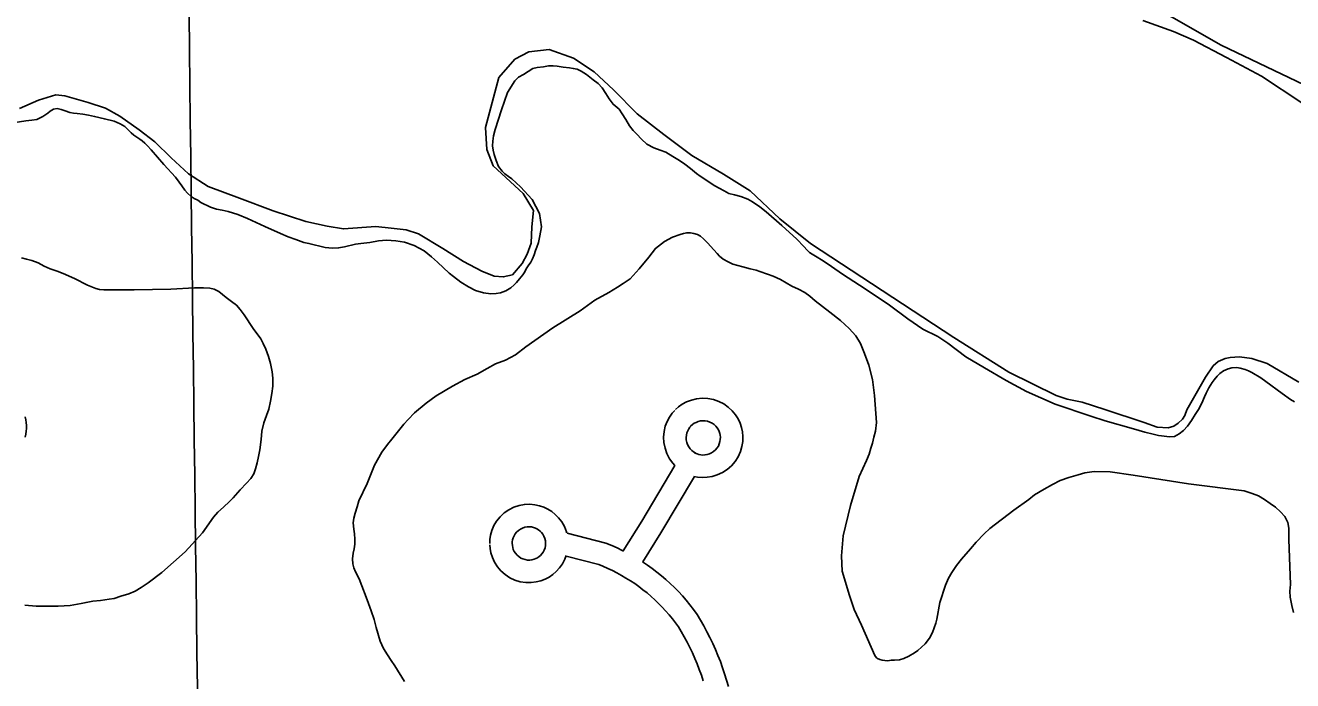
# Model space of a CAD drawing. Extents: x 3704301 to 3742427, y 506229 to 532009.
# Drawn here: x 3718892 to 3720584, y 512542 to 513417 of the extents above; entities that cross this region are included whole.
import ezdxf

# ---------------------------------------------------------------- set-up
doc = ezdxf.new("R2010")
doc.units = 0
for name, color, linetype in [('V-GRID-MAJR', 7, 'Continuous'), ('V-ROAD-CNTR', 7, 'Continuous'), ('V-SITE-OTLN', 7, 'Continuous'), ('V-TOPO-SHOR', 7, 'Continuous')]:
    doc.layers.add(name, color=color, linetype=linetype)

msp = doc.modelspace()

# ---------------------------------------------------------------- linework, layer by layer
at = {"layer": 'V-GRID-MAJR'}
msp.add_spline([(3719130.8, 511775.2), (3719057.7, 517832.6), (3718984.5, 523893.2), (3718911.3, 529953.7), (3718911.3, 529956.8)], degree=3, dxfattribs=at)
at = {"layer": 'V-ROAD-CNTR'}
for points in [[(3719784.3, 512814.7), (3719789, 512813.7), (3719795.2, 512813.2), (3719801.8, 512813.4), (3719808.6, 512814.5), (3719815.4, 512816.6), (3719822.2, 512819.7), (3719828.5, 512823.8), (3719834.2, 512828.8), (3719839.2, 512834.6), (3719843.2, 512840.9), (3719846.3, 512847.7), (3719848.3, 512854.6), (3719849.4, 512861.4), (3719849.5, 512868), (3719849, 512874.2), (3719847.7, 512880), (3719845.8, 512885.6), (3719843.2, 512891.3), (3719839.7, 512896.9), (3719835.3, 512902.2), (3719830.1, 512907.1), (3719824.1, 512911.4), (3719817.4, 512914.8), (3719810.2, 512917.3), (3719802.7, 512918.7), (3719795.2, 512919), (3719787.8, 512918.3), (3719780.8, 512916.6), (3719774.4, 512914.1), (3719768.6, 512911), (3719763.5, 512907.3), (3719759.7, 512903.9)], [(3718891.3, 512894.1), (3718892.2, 512890.3), (3718892.8, 512886.5), (3718893.1, 512882.6), (3718893.1, 512878.7), (3718892.9, 512874.8), (3718892.4, 512871), (3718891.6, 512867.1)], [(3719758.5, 512902.8), (3719755.2, 512898.9), (3719751.6, 512893.8), (3719748.5, 512888), (3719746, 512881.5), (3719744.4, 512874.6), (3719743.7, 512867.2), (3719744.1, 512859.7), (3719745.6, 512852.2), (3719748.1, 512845), (3719751.6, 512838.3), (3719755.9, 512832.3), (3719758.9, 512829.2)], [(3719781, 512882.8), (3719778.7, 512880.3), (3719777.2, 512878.1), (3719775.9, 512875.6), (3719774.8, 512872.8), (3719774.1, 512869.8), (3719773.8, 512866.6), (3719774, 512863.3), (3719774.6, 512860.1), (3719775.7, 512857), (3719777.2, 512854.1), (3719779.1, 512851.5), (3719781.2, 512849.3), (3719783.5, 512847.4), (3719785.9, 512845.9), (3719785.1, 512846.3), (3719788.4, 512844.8), (3719790.8, 512844), (3719793.3, 512843.5), (3719796, 512843.2), (3719798.8, 512843.3), (3719801.8, 512843.8), (3719804.8, 512844.7), (3719807.7, 512846.1), (3719810.4, 512847.8), (3719812.9, 512850), (3719815, 512852.5), (3719816.8, 512855.2), (3719818.1, 512858.2), (3719819, 512861.1), (3719819.4, 512864.1), (3719819.5, 512866.9), (3719819.2, 512869.6), (3719818.7, 512872.1), (3719817.9, 512874.5), (3719816.8, 512876.9), (3719815.3, 512879.4), (3719813.4, 512881.7), (3719811.1, 512883.8), (3719808.5, 512885.6), (3719805.6, 512887.1), (3719802.5, 512888.2), (3719799.2, 512888.8), (3719796, 512888.9), (3719792.8, 512888.6), (3719789.8, 512887.9), (3719787, 512886.8), (3719784.5, 512885.5), (3719782.3, 512883.9), (3719779.8, 512881.7)], [(3719689.7, 512715.3), (3719714.6, 512754.8), (3719758.7, 512829)], [(3719715.8, 512700.4), (3719740.2, 512739.1), (3719785.1, 512814.7)], [(3719614.2, 512739.3), (3719613.9, 512740.8), (3719611.2, 512747.6), (3719607.7, 512753.8), (3719603.6, 512759.2), (3719599.1, 512763.9), (3719594.3, 512767.8), (3719589.3, 512770.9), (3719584, 512773.5), (3719578.2, 512775.5), (3719571.8, 512776.9), (3719565, 512777.5), (3719558, 512777.2), (3719550.8, 512775.9), (3719543.7, 512773.5), (3719537, 512770.1), (3719530.8, 512765.8), (3719525.4, 512760.7), (3719520.8, 512754.9), (3719517.2, 512748.9), (3719514.5, 512742.6), (3719512.8, 512736.3), (3719511.8, 512730.2), (3719511.6, 512725.2)], [(3719541.6, 512725.7), (3719541.8, 512722.4), (3719542.3, 512719.8), (3719543.1, 512717.1), (3719544.4, 512714.5), (3719546, 512712), (3719548, 512709.6), (3719550.4, 512707.5), (3719553.1, 512705.7), (3719556, 512704.4), (3719559, 512703.5), (3719562.1, 512703), (3719565.1, 512703), (3719568, 512703.3), (3719570.7, 512704), (3719573.2, 512704.9), (3719575.4, 512706.1), (3719577.4, 512707.5), (3719579.4, 512709.2), (3719581.3, 512711.2), (3719582.9, 512713.6), (3719584.3, 512716.3), (3719585.4, 512719.2), (3719586, 512722.3), (3719586.2, 512725.6), (3719586.1, 512726.6), (3719585.9, 512728.8), (3719585.2, 512731.8), (3719584, 512734.7), (3719582.5, 512737.4), (3719580.8, 512739.7), (3719578.9, 512741.7), (3719576.8, 512743.4), (3719574.7, 512744.7), (3719572.5, 512745.7), (3719570, 512746.6), (3719567.3, 512747.2), (3719564.4, 512747.5), (3719561.4, 512747.3), (3719558.3, 512746.8), (3719555.3, 512745.7), (3719552.5, 512744.3), (3719549.8, 512742.4), (3719547.5, 512740.3), (3719545.6, 512737.8), (3719544, 512735.2), (3719542.9, 512732.6), (3719542.1, 512729.9), (3719541.7, 512727.3), (3719541.6, 512724)], [(3719690.4, 512714.9), (3719688.6, 512715.8), (3719681.6, 512719.2), (3719674.4, 512722.3), (3719666.5, 512725.5), (3719615.1, 512739)], [(3719511.6, 512723.5), (3719512, 512718.5), (3719513.1, 512712.4), (3719515.1, 512706.2), (3719518, 512700), (3719521.8, 512694), (3719526.6, 512688.5), (3719532.2, 512683.6), (3719538.5, 512679.4), (3719545.3, 512676.3), (3719552.4, 512674.1), (3719559.7, 512673), (3719566.7, 512672.9), (3719573.5, 512673.7), (3719579.8, 512675.3), (3719585.6, 512677.6), (3719590.8, 512680.3), (3719595.7, 512683.6), (3719600.3, 512687.6), (3719604.7, 512692.5), (3719608.6, 512698), (3719611.9, 512704.3), (3719613.6, 512709)], [(3719796.7, 512541.7), (3719794.1, 512549.3), (3719791.4, 512556.8), (3719788.5, 512564.3), (3719785.4, 512571.7), (3719782.1, 512579), (3719778.7, 512586.2), (3719775, 512593.4), (3719771.2, 512600.4), (3719767.3, 512607.4), (3719763.4, 512613.9), (3719759.6, 512619.1), (3719755.4, 512624.6), (3719751, 512629.9), (3719746.4, 512635.1), (3719741.8, 512640.2), (3719736.9, 512645.1), (3719732, 512649.9), (3719726.9, 512654.5), (3719721.6, 512659), (3719716.2, 512663.3), (3719710.7, 512667.5), (3719705.1, 512671.5), (3719699.4, 512675.3), (3719693.5, 512679), (3719687.6, 512682.5), (3719681.5, 512685.8), (3719675.4, 512688.9), (3719669.1, 512691.9), (3719662.8, 512694.6), (3719657.1, 512696.9), (3719613.7, 512708.3)], [(3719830.2, 512534.2), (3719827.8, 512542.6), (3719825.2, 512550.9), (3719822.5, 512559.2), (3719819.5, 512567.4), (3719816.3, 512575.6), (3719812.9, 512583.6), (3719809.3, 512591.6), (3719805.6, 512599.5), (3719801.6, 512607.3), (3719797.5, 512615), (3719793.2, 512622.6), (3719788.4, 512630.4), (3719783.6, 512637.1), (3719778.8, 512643.2), (3719773.9, 512649.3), (3719768.8, 512655.1), (3719763.5, 512660.8), (3719758.1, 512666.4), (3719752.4, 512671.8), (3719746.7, 512677), (3719740.8, 512682.1), (3719734.7, 512687), (3719728.5, 512691.7), (3719722.1, 512696.2), (3719715.7, 512700.5), (3719715.5, 512700.6)]]:
    msp.add_lwpolyline(points, dxfattribs=at)
at = {"layer": 'V-SITE-OTLN'}
for points in [[(3720383.6, 513423.4), (3720424.6, 513408.6), (3720451.2, 513397.1), (3720495.2, 513374), (3720542, 513348.9), (3720595.6, 513313.3)], [(3720591.6, 512940.3), (3720549.6, 512965.4), (3720528.9, 512972.2), (3720512.4, 512974.4), (3720500.2, 512973.4), (3720493.5, 512971.9), (3720483.9, 512968), (3720477.4, 512962.1), (3720467.2, 512946.9), (3720442.4, 512903.3), (3720439.5, 512895.8), (3720436.4, 512890.9), (3720430.9, 512885.5), (3720424.7, 512881.7), (3720417.4, 512879.6), (3720402.7, 512880.5), (3720385.1, 512886.5), (3720332.7, 512903.9), (3720302.5, 512913.6), (3720282.3, 512917.6), (3720267.6, 512922.8), (3720204.6, 512953.9), (3720131.3, 513000.1), (3719940, 513125.4), (3719898.9, 513158.6), (3719859.1, 513195.8), (3719823.5, 513218.2), (3719781.2, 513243.2), (3719744.2, 513271), (3719708.6, 513298.8), (3719677, 513330.7), (3719650.9, 513354.6), (3719623.6, 513373.1), (3719590.9, 513384.7), (3719563.9, 513381.6), (3719545.2, 513371.8), (3719523.9, 513347.1), (3719506.1, 513280.6), (3719507.9, 513250.9), (3719516.4, 513229.4), (3719556.2, 513192.2), (3719570.1, 513169.4), (3719567.8, 513147.7), (3719566.8, 513126.1), (3719561.6, 513111.1), (3719555, 513098.8), (3719541.8, 513083.8)], [(3719541.8, 513083.8), (3719529.6, 513080.9), (3719517.5, 513082), (3719501.1, 513088.5), (3719476.6, 513101.6), (3719449.2, 513118.8), (3719416.5, 513138.5), (3719400.2, 513143.6), (3719379.8, 513146), (3719359.5, 513148.4), (3719316.3, 513145), (3719294.6, 513148.7), (3719266.1, 513155), (3719222.6, 513169.1), (3719177.7, 513186), (3719135.5, 513201.5), (3719109.6, 513218.7), (3719086.2, 513239.9), (3719064.3, 513261.2), (3719043.7, 513277.1), (3719017.7, 513295.6), (3718998.6, 513306.1), (3718975.5, 513313.8), (3718944.3, 513322.8), (3718932.1, 513323.9), (3718909.2, 513316.8), (3718883.7, 513305.6)]]:
    msp.add_lwpolyline(points, dxfattribs=at)
at = {"layer": 'V-TOPO-SHOR'}
for points in [[(3720618.3, 513328.1), (3720548.8, 513361.2), (3720487.9, 513390.5), (3720422, 513428.2), (3720407.6, 513433.4), (3720395.8, 513437.3), (3720383.5, 513442), (3720374, 513446.7), (3720340.2, 513467.9), (3720318.6, 513480.9), (3720288.2, 513507.8), (3720264.4, 513531.1), (3720249, 513544.5), (3720238.2, 513553.8), (3720226.7, 513564.4), (3720213.9, 513575.8), (3720202.4, 513586.9), (3720193.9, 513594.2), (3720180.6, 513604), (3720162.7, 513613.4), (3720149.6, 513620.4)], [(3719483.4, 513067.7), (3719492.6, 513062.9), (3719503.4, 513059.7), (3719512.9, 513058.4), (3719520, 513058.7), (3719526.1, 513059.7), (3719533.1, 513062.2), (3719539.8, 513066.2), (3719544.1, 513070.2), (3719547.4, 513073.7), (3719551.5, 513078.5), (3719555.8, 513083.8), (3719558.3, 513087.7), (3719560.3, 513091.7), (3719562.8, 513095.8), (3719566.6, 513100.6), (3719568.7, 513105), (3719570.8, 513110.5), (3719572.9, 513116.3), (3719574.6, 513120.8), (3719576.5, 513126.8), (3719578.5, 513135.6), (3719580.5, 513148), (3719578.1, 513165.7), (3719568.2, 513184.2), (3719552.8, 513201.4), (3719541.2, 513211.8), (3719536.6, 513215), (3719531.9, 513218.4), (3719528, 513222.3), (3719523.5, 513228.5), (3719520.1, 513236.2), (3719517.7, 513244.2), (3719516.1, 513250.3), (3719515.4, 513255.8), (3719515.6, 513262.3), (3719516.7, 513269.5), (3719518.7, 513277.6), (3719527.5, 513303.9), (3719535.4, 513327.2), (3719544.9, 513342.9), (3719550.1, 513347.4), (3719556.9, 513351.3), (3719569.3, 513359.2), (3719574.8, 513360.3), (3719583.2, 513361.5), (3719590.1, 513362.9), (3719596.1, 513362.9), (3719601.8, 513362.2), (3719609.6, 513361), (3719618, 513359.9), (3719623.1, 513359.2), (3719628.3, 513358.1), (3719633.7, 513355.4), (3719640.6, 513351), (3719649.5, 513344), (3719656.2, 513339.1), (3719661.9, 513333.5), (3719666.5, 513325.9), (3719671.2, 513318.7), (3719676.3, 513311.4), (3719684.6, 513304.8), (3719688.6, 513298.6), (3719693.5, 513291), (3719698.4, 513282.7), (3719703.2, 513276.4), (3719708.1, 513271.5), (3719714.3, 513264.8), (3719721.3, 513258.1), (3719730.6, 513253.2), (3719739.1, 513250.2), (3719746.7, 513247.4), (3719756, 513241.9), (3719764.9, 513236.5), (3719772, 513231.5), (3719779.5, 513225.8), (3719787.5, 513219.2), (3719792.4, 513215.4), (3719811.9, 513202.4), (3719818, 513199.3), (3719824.6, 513195.7), (3719830.9, 513192.5), (3719838.4, 513190.3), (3719846.8, 513188.1), (3719856.2, 513184.6), (3719862.6, 513181.2), (3719872, 513174.6), (3719880.8, 513168), (3719901.7, 513149.7), (3719921.8, 513131.3), (3719930.8, 513121.6), (3719935.4, 513116.7), (3719938.5, 513113.6), (3719941.9, 513111.4), (3719946.5, 513108.7), (3719956.7, 513102.3), (3719967.8, 513094.7), (3719982.4, 513084.8), (3720012.6, 513065), (3720045.3, 513043.4), (3720069.9, 513024.8)], [(3718869.5, 513285.8), (3718892.1, 513289.1), (3718900.1, 513290.2), (3718906.8, 513291.3), (3718911.4, 513293.1), (3718915, 513295.3), (3718921.5, 513299.4), (3718924.7, 513302.1), (3718929.3, 513304.7), (3718934.2, 513305.6), (3718939.4, 513304.4), (3718944.8, 513302.5), (3718951.1, 513300.5), (3718955.8, 513299.6), (3718960.8, 513299.1), (3718968.3, 513298.1), (3718976, 513296.7), (3718984.1, 513295.1), (3718997.1, 513291.9), (3719010.2, 513288.8), (3719018.3, 513285.2), (3719024.3, 513281.8), (3719030.3, 513276.1), (3719032.9, 513273.2), (3719036.5, 513270.3), (3719040.6, 513267.6), (3719044.4, 513265), (3719047.7, 513262.6), (3719051.1, 513259.5), (3719054.9, 513255.8), (3719059.6, 513250.7), (3719076.7, 513231.2), (3719091.9, 513214.3), (3719097, 513207.3), (3719100.6, 513202.6), (3719104.5, 513196.9), (3719107.9, 513192.6), (3719112.9, 513188.1), (3719117.1, 513185.6), (3719121.8, 513183.2), (3719126.1, 513180.4), (3719138.9, 513174), (3719146.8, 513171.5), (3719154.3, 513170.1), (3719162.6, 513168.3), (3719175.2, 513164.3), (3719188.3, 513159), (3719211.2, 513148.3), (3719232.3, 513138.7), (3719242.3, 513134.6), (3719252.6, 513131), (3719263.3, 513127.1), (3719270.1, 513125.6), (3719292.1, 513120.1), (3719301.9, 513119.3), (3719309.8, 513119.7), (3719317.6, 513121.3), (3719332.6, 513124.7), (3719339.4, 513125.6), (3719351.4, 513127), (3719363.2, 513129.1), (3719373.6, 513129.9), (3719386.1, 513128.9), (3719398, 513127.4), (3719410.9, 513122.9), (3719424, 513115.6), (3719433.7, 513107.7), (3719441.7, 513100.5), (3719457.5, 513085.9), (3719463.2, 513081.6), (3719473.2, 513074.1), (3719483.4, 513067.7)], [(3720120.1, 512669.3), (3720112.7, 512646.4), (3720108.4, 512624), (3720107.1, 512618.7), (3720105.1, 512612.5), (3720102.6, 512606.2), (3720098.7, 512598.7), (3720093, 512591), (3720088.2, 512586.5), (3720083.2, 512582.2), (3720078.7, 512579.2), (3720071, 512574.5), (3720064.5, 512571.4), (3720058.5, 512569.8), (3720052.1, 512569.5), (3720047.4, 512569.1), (3720043, 512568.6), (3720038.9, 512568.9), (3720035.5, 512569.4), (3720032.4, 512570.3), (3720029.4, 512571.4), (3720028, 512572.5), (3720025.6, 512575.5), (3720007.9, 512615.9), (3719998.3, 512637), (3719991.7, 512655.7), (3719982, 512688.2), (3719981.2, 512708.4), (3719983.4, 512735.2), (3719993.2, 512775.6), (3720004.6, 512814.3), (3720014.4, 512835.9), (3720018.1, 512844.4), (3720020.6, 512852.3), (3720022.4, 512859.1), (3720024.6, 512867), (3720026.5, 512875), (3720027.8, 512886.8), (3720025.2, 512922.8), (3720022.4, 512944.1), (3720017.6, 512963), (3720012, 512978.6), (3720006.6, 512992.1), (3720000.4, 513002.1), (3719991.6, 513011.9), (3719980.1, 513022.7), (3719965.8, 513033.8), (3719946, 513049.2), (3719938.8, 513055.1), (3719932.2, 513060.3), (3719923.7, 513064.7), (3719915.1, 513068.7), (3719899.8, 513077.4), (3719890.1, 513082.1), (3719882.3, 513084.8), (3719872.2, 513088), (3719867.5, 513089.8), (3719863.5, 513090.8), (3719859.1, 513091.7), (3719849.6, 513094.4), (3719836.3, 513098), (3719829.8, 513100.9), (3719823.1, 513104.8), (3719818.2, 513108.8), (3719815.2, 513112.3), (3719810.8, 513117.3), (3719806.4, 513122.2), (3719802.8, 513125.9), (3719799.3, 513129.4), (3719797.1, 513131.7), (3719793.1, 513135.4), (3719788.8, 513137.4), (3719784.1, 513139), (3719779.6, 513140), (3719774.6, 513139.8), (3719770.5, 513138.8), (3719765.7, 513137.4), (3719755.6, 513134), (3719744.9, 513128), (3719732.9, 513118.9), (3719724.2, 513107.2), (3719711.2, 513091.8), (3719698.9, 513078.6), (3719689.6, 513072.1), (3719682, 513067.3), (3719670.7, 513060.3), (3719651.7, 513049.7), (3719632.5, 513035.7), (3719595.9, 513012.8), (3719559.8, 512987.6), (3719545.8, 512977), (3719532.8, 512969.7), (3719519.2, 512965), (3719508.2, 512958.5), (3719494.9, 512951.2)], [(3718957.2, 513078.8), (3718941.9, 513085.7), (3718933.9, 513088.6), (3718924.9, 513091.6), (3718916.8, 513095.2), (3718908.9, 513099.7), (3718900.5, 513102.9), (3718893.2, 513104.7), (3718886.6, 513106.3)], [(3718890.9, 512642.9), (3718905.9, 512641.2), (3718935.6, 512641.3), (3718951.3, 512642.5), (3718966.3, 512645.1), (3718972.8, 512646.5), (3718981.9, 512648), (3718991.9, 512649.1), (3719003.5, 512650.6), (3719010.1, 512651.8), (3719019.3, 512654.6), (3719029.7, 512658), (3719038.4, 512661.6), (3719046.4, 512666.1), (3719055.8, 512672.4), (3719073.8, 512686.5), (3719105.1, 512713.9), (3719128.2, 512739.2), (3719142.6, 512760), (3719148.7, 512767.1), (3719156, 512773.7), (3719164.3, 512781.2), (3719169.1, 512785.9), (3719178.4, 512796.9), (3719186.9, 512805.7), (3719192.8, 512812), (3719196.5, 512817.9), (3719199.1, 512824.7), (3719201.3, 512832.8), (3719203.1, 512841), (3719204.6, 512850), (3719206.3, 512863.9), (3719207.2, 512874.8), (3719210.1, 512886.2), (3719213.5, 512896.1), (3719216.7, 512904.5), (3719219.1, 512915), (3719220.6, 512925.2), (3719222.1, 512934.9), (3719222.2, 512945.9), (3719221, 512954.1), (3719218.8, 512965.3), (3719216.4, 512974.6), (3719212.6, 512984.5), (3719208.9, 512992.2), (3719205.8, 512998.3), (3719195.6, 513012.2), (3719183.9, 513030.4), (3719178.3, 513037.6), (3719173.3, 513043.2), (3719166.7, 513048.3), (3719159.9, 513053.3), (3719154.8, 513057.5), (3719150.1, 513061.3), (3719143.7, 513064.6), (3719137.7, 513066), (3719129.5, 513066.5), (3719117.4, 513066.3), (3719085.8, 513064.5), (3719036.7, 513063.7), (3719004.8, 513063.6), (3718996.6, 513063.6), (3718990.5, 513064.3), (3718985.5, 513065.3), (3718981.3, 513067.1), (3718974.5, 513069.9), (3718957.2, 513078.8)], [(3720069.9, 513024.8), (3720089.8, 513011.3), (3720109.7, 513001.4), (3720123.2, 512992.7)], [(3720123.2, 512992.7), (3720147.3, 512974.3), (3720172.2, 512959.7), (3720200.9, 512942.6), (3720228.4, 512928.1), (3720266.4, 512911.2), (3720313.9, 512895.2), (3720333.4, 512888.7), (3720371.1, 512878.2), (3720386.3, 512873.8), (3720397.1, 512871.1), (3720404.5, 512869.3), (3720408.4, 512868.8), (3720418.9, 512867.4), (3720425.9, 512867.9), (3720432.1, 512871.5), (3720438, 512876.1), (3720443.2, 512881.7), (3720448.6, 512889.1), (3720453.5, 512897.1), (3720457.7, 512904), (3720462.1, 512912.5), (3720465.8, 512920.7), (3720468.1, 512925.6), (3720471.5, 512933), (3720475.9, 512940.2), (3720478.7, 512943.5), (3720482.6, 512948.4), (3720486.5, 512952.2), (3720491.1, 512955.6), (3720497.6, 512958.3), (3720502.5, 512959.6), (3720508.9, 512960.1), (3720513.3, 512959.3), (3720520, 512957.5), (3720524.8, 512955.6), (3720529.2, 512953.3), (3720541, 512946.3), (3720547.9, 512941.4), (3720569.4, 512925.1), (3720580.5, 512917.5), (3720586.1, 512914.4)], [(3719494.9, 512951.2), (3719478.5, 512943.8), (3719461.7, 512935), (3719440.3, 512922), (3719426.8, 512912.4), (3719411.3, 512899.3), (3719402.6, 512890.6), (3719397.1, 512884.5), (3719389.8, 512875.4), (3719380.7, 512864.2), (3719375.2, 512857.4), (3719367.5, 512847), (3719357.7, 512829.5), (3719348, 512805.1), (3719337, 512781.9), (3719334.8, 512774), (3719332.1, 512765.6), (3719330.1, 512759), (3719329.4, 512752.5), (3719330.2, 512744.2), (3719331, 512737.9), (3719331.5, 512730.9), (3719331.3, 512724.3), (3719330.5, 512718.1), (3719329.4, 512712.2), (3719328.6, 512704.6), (3719328.8, 512698), (3719330.2, 512692.4), (3719332.3, 512687.3), (3719337.3, 512677.8), (3719341, 512668.6), (3719346.6, 512653.4), (3719349.6, 512645.1), (3719353.1, 512635.3), (3719357.2, 512623.4), (3719360, 512613), (3719365.5, 512594.7), (3719369.7, 512585.1), (3719375.1, 512576.4), (3719380, 512568.8), (3719384.7, 512561.8), (3719398, 512540.9)], [(3720537.9, 512788.6), (3720529.7, 512791.8), (3720518.6, 512795.2), (3720444.6, 512804.5), (3720370.8, 512816.5), (3720339.7, 512820.8), (3720318.4, 512821.1), (3720306.3, 512819.4), (3720297.3, 512816.9), (3720284.9, 512813.3), (3720273.3, 512809.3), (3720263, 512803.9), (3720251.6, 512797.8), (3720239, 512789.9), (3720231.3, 512784), (3720211.1, 512769.5), (3720179.4, 512745.2), (3720171.9, 512737.8), (3720161, 512726.8), (3720153.5, 512717.8), (3720141.6, 512704.2), (3720134.9, 512695.8), (3720128.6, 512686.3), (3720124, 512678.8), (3720120.1, 512669.3)], [(3720584.7, 512633), (3720582.4, 512642.3), (3720580.4, 512653.4), (3720579.9, 512661.6), (3720580.5, 512670.4), (3720578.5, 512730.3), (3720578.5, 512738.5), (3720578.6, 512745.5), (3720577.1, 512752.9), (3720573, 512760.9), (3720567.4, 512767.4), (3720560.7, 512773.6), (3720553.5, 512778.5), (3720545.8, 512783.7), (3720537.9, 512788.6)]]:
    msp.add_lwpolyline(points, dxfattribs=at)

doc.saveas('drawing.dxf')
